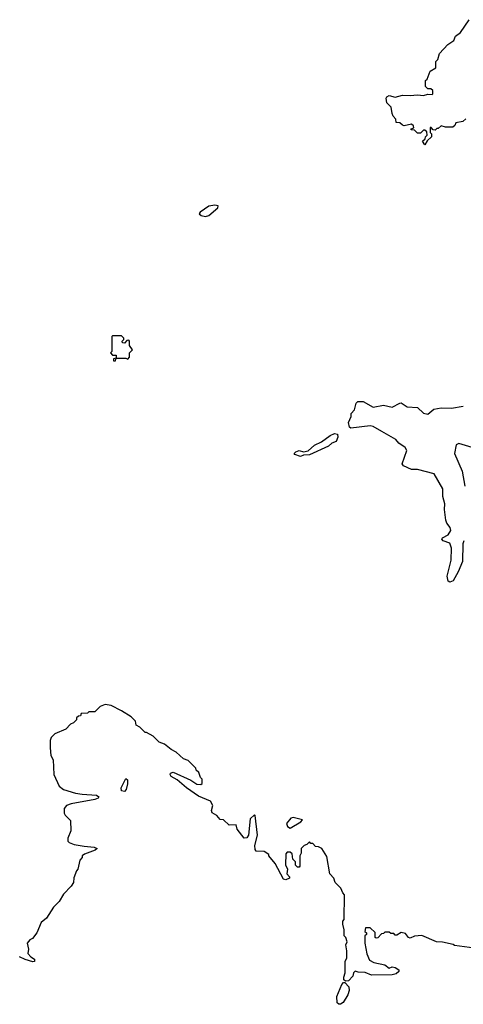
# Model space of a CAD drawing. Extents: x 2210602 to 2357277, y 510288 to 673808.
# Tile 441 of 464: x 2315397 to 2318395, y 663012 to 669666. Entities that reach past the tile are written whole.
import ezdxf

# ---------------------------------------------------------------- set-up
doc = ezdxf.new("R2010")
doc.units = 0

msp = doc.modelspace()

# ---------------------------------------------------------------- linework, layer by layer
at = {"layer": '0CON05XD'}
for points in [[(2318413, 668997), (2318391.7, 668978.3), (2318345, 668970), (2318338.3, 668951.7), (2318325, 668940), (2318275, 668940), (2318245, 668950), (2318225, 668930), (2318215, 668930), (2318205, 668920), (2318191.7, 668921.7), (2318178.3, 668938.3), (2318171.7, 668938.3), (2318170, 668905), (2318180, 668895), (2318180, 668875), (2318151.7, 668848.3), (2318135, 668820), (2318120, 668845), (2318138.3, 668861.7), (2318140, 668875), (2318150, 668885), (2318148.3, 668908.3), (2318135, 668920), (2318125, 668920), (2318105, 668900), (2318085, 668900), (2318065, 668920), (2318041.7, 668921.7), (2318041.7, 668928.3), (2318060, 668935), (2318058.3, 668948.3), (2318045, 668960), (2317995, 668950), (2317983, 668953), (2317965, 668970), (2317941.7, 668971.7), (2317940, 668995), (2317920, 669015), (2317913.6, 669033.6), (2317907.5, 669075), (2317879.2, 669105), (2317874, 669136), (2317877.5, 669145), (2317895, 669153.3), (2317935, 669143.3), (2317985, 669156.2), (2318035, 669153.3), (2318085, 669158.8), (2318125, 669153.8), (2318155, 669162.5), (2318185, 669160), (2318190, 669165), (2318188.3, 669188.3), (2318175, 669200), (2318155, 669200), (2318140, 669215), (2318140, 669255), (2318150, 669265), (2318171.7, 669318.3), (2318208.3, 669341.7), (2318210, 669385), (2318221.7, 669398.3), (2318233, 669437), (2318290.7, 669499.3), (2318330, 669525), (2318342.5, 669555), (2318375, 669580), (2318433.6, 669666.4)], [(2316652.5, 668337.5), (2316675, 668342.5), (2316736.7, 668395), (2316738, 668408), (2316715, 668413.8), (2316675, 668406.2), (2316617.5, 668365), (2316610, 668355), (2316624.1, 668344.1), (2316652.5, 668337.5)], [(2316045, 667360), (2316050, 667380), (2316115, 667380), (2316128.3, 667371.7), (2316140, 667385), (2316140, 667415), (2316160, 667435), (2316140, 667465), (2316140, 667495), (2316135, 667500), (2316121.7, 667498.3), (2316105, 667480), (2316091.7, 667481.7), (2316090, 667495), (2316100, 667505), (2316100, 667515), (2316085, 667530), (2316025, 667530), (2316020, 667525), (2316020, 667425), (2316010, 667415), (2316025, 667400), (2316048.3, 667398.3), (2316050, 667380), (2316030, 667375), (2316031.7, 667361.7), (2316045, 667360)], [(2318398.8, 666145), (2318392, 666125), (2318390.5, 666005), (2318360.6, 665935), (2318326.2, 665875), (2318305, 665866.2), (2318291.7, 665871.7), (2318285.6, 665905), (2318313.1, 666015), (2318315.4, 666095.4), (2318305, 666128.6), (2318258.8, 666145), (2318250, 666155), (2318255, 666166), (2318293.3, 666185), (2318311.2, 666215), (2318306.2, 666235), (2318282.9, 666262.9), (2318276, 666285), (2318267, 666357), (2318270.6, 666395), (2318257.3, 666445), (2318255.5, 666495), (2318197, 666597), (2318085, 666626.7), (2318045, 666627.5), (2317991.7, 666651.7), (2317982.5, 666665), (2318012.5, 666755), (2318002.5, 666775), (2317960, 666805), (2317938.3, 666828.3), (2317843.8, 666883.8), (2317785, 666917.5), (2317765, 666922.5), (2317635, 666906.2), (2317625, 666912.5), (2317620, 666945), (2317636.2, 666985), (2317637.5, 667005), (2317660.7, 667029.3), (2317670, 667075), (2317683, 667087), (2317717.3, 667087.3), (2317785, 667048.8), (2317855, 667061.2), (2317915, 667048), (2317965, 667076), (2317976.1, 667076.1), (2318015, 667050), (2318085, 667046), (2318126.4, 667006.4), (2318155, 667000), (2318195.8, 667034.2), (2318245, 667044.4), (2318315, 667041.8), (2318395, 667055.6)], [(2317295, 666713.8), (2317257, 666727), (2317252.5, 666735), (2317262.5, 666745), (2317285, 666754.2), (2317315, 666746.2), (2317346.2, 666753.8), (2317389.1, 666790.9), (2317436.7, 666813.3), (2317495, 666856), (2317525, 666869.2), (2317545.7, 666865.7), (2317548.1, 666845), (2317535, 666816.2), (2317507.5, 666805), (2317485, 666784), (2317355, 666726.7), (2317315, 666723.3), (2317295, 666713.8)], [(2318455, 666774.4), (2318365, 666802), (2318347.7, 666792.3), (2318336.1, 666733.9), (2318387.5, 666615), (2318404.5, 666515)], [(2318505, 663387.5), (2318335, 663410), (2318327, 663417), (2318255, 663432.5), (2318213.6, 663433.6), (2318115, 663477.5), (2318065, 663472.5), (2318035, 663460), (2318023.6, 663463.6), (2318005, 663490), (2317975, 663497.5), (2317945, 663480), (2317935, 663480), (2317925, 663490), (2317905, 663490), (2317895, 663500), (2317865, 663500), (2317855, 663490), (2317841.7, 663488.3), (2317818.3, 663461.7), (2317805, 663460), (2317800, 663465), (2317798.3, 663498.3), (2317765, 663530), (2317735, 663530), (2317730, 663505), (2317740, 663495), (2317740, 663485), (2317730, 663475), (2317730, 663425), (2317743, 663353), (2317761.7, 663311.7), (2317790, 663295), (2317865, 663280), (2317895, 663257.5), (2317915, 663266.2), (2317935, 663261.2), (2317960, 663245), (2317960, 663235), (2317941.7, 663218.3), (2317915, 663212.5), (2317775, 663210), (2317731.7, 663228.3), (2317685, 663230), (2317665, 663237.5), (2317652.5, 663225), (2317648.3, 663201.7), (2317618.3, 663171.7), (2317598.3, 663168.3), (2317588.3, 663178.3), (2317587.5, 663195), (2317597.5, 663225), (2317597.5, 663305), (2317607.5, 663325), (2317607.5, 663375), (2317600, 663415), (2317610, 663435), (2317600, 663465), (2317590, 663475), (2317590, 663515), (2317580, 663555), (2317580, 663575), (2317590, 663585), (2317591.7, 663751.7), (2317580, 663765), (2317568.3, 663798.3), (2317530, 663835), (2317520, 663865), (2317492.5, 663895), (2317471.7, 664011.7), (2317440, 664065), (2317417, 664077), (2317395, 664080), (2317378.3, 664098.3), (2317365, 664100), (2317355, 664110), (2317338.3, 664091.7), (2317320, 664085), (2317300, 664065), (2317300, 664035), (2317290, 664015), (2317290, 663945), (2317285, 663940), (2317275, 663940), (2317261.7, 663951.7), (2317260, 663975), (2317243, 663993), (2317238.3, 664028.3), (2317225, 664040), (2317205, 664040), (2317195, 664030), (2317193.8, 663955), (2317206.7, 663925), (2317202.5, 663895), (2317220, 663875), (2317220, 663865), (2317195, 663853.3), (2317179.3, 663859.3), (2317122.5, 663965), (2317080, 664015), (2317080, 664025), (2317050, 664045), (2316995, 664047.5), (2316988.3, 664058.3), (2316986, 664085), (2317003.8, 664155), (2316989.3, 664289.3), (2316985, 664292.5), (2316954.2, 664265.8), (2316943.4, 664156.6), (2316931.7, 664138.3), (2316915, 664136.2), (2316866.4, 664196.4), (2316860, 664225), (2316812.5, 664222.5), (2316775, 664260), (2316751.7, 664261.7), (2316729.3, 664289.3), (2316697, 664307), (2316693, 664323), (2316703.3, 664355), (2316686.7, 664385), (2316605, 664420), (2316525, 664475.8), (2316460.3, 664530.3), (2316421.7, 664551.7), (2316413.8, 664565), (2316416.4, 664573.6), (2316435, 664581.2), (2316553, 664527), (2316595, 664500), (2316621.7, 664498.3), (2316630, 664505), (2316630, 664535), (2316620, 664545), (2316608.3, 664578.3), (2316590, 664595), (2316588.3, 664608.3), (2316535, 664660), (2316505, 664672.5), (2316455, 664717.5), (2316420, 664735), (2316375, 664770), (2316340, 664785), (2316300, 664825), (2316255, 664850), (2316245, 664850), (2316210, 664885), (2316185, 664900), (2316180, 664925), (2316150, 664955), (2316085, 664996.7), (2316015, 665032.5), (2315975, 665037.5), (2315940, 665025), (2315905, 664990), (2315865, 664990), (2315855, 664980), (2315811.7, 664978.3), (2315808.3, 664961.7), (2315795, 664960), (2315781.7, 664948.3), (2315780, 664935), (2315760, 664915), (2315740, 664905), (2315708.3, 664871.7), (2315635, 664840), (2315610, 664815), (2315602.5, 664795), (2315602.5, 664745), (2315607.5, 664695), (2315622.5, 664665), (2315627.5, 664565), (2315665, 664487.5), (2315694.1, 664464.1), (2315775, 664440), (2315818.3, 664431.7), (2315916.1, 664426.1), (2315932.5, 664415), (2315927.5, 664405), (2315905, 664396.2), (2315745, 664368), (2315712.5, 664355), (2315697.5, 664335), (2315697.5, 664305), (2315705, 664290), (2315740, 664255), (2315742.5, 664185), (2315722.5, 664135), (2315722.5, 664115), (2315732.5, 664105), (2315765, 664092.5), (2315832.3, 664082.3), (2315900, 664075), (2315920, 664065), (2315906.7, 664053.3), (2315835, 664027.5), (2315820, 664015), (2315820, 664005), (2315803, 663987), (2315790, 663925), (2315780, 663915), (2315763, 663867), (2315760, 663835), (2315745, 663810), (2315693.6, 663756.4), (2315663, 663707), (2315625, 663670), (2315577.5, 663595), (2315542.5, 663565), (2315512.5, 663495), (2315483, 663457), (2315465, 663447.5), (2315447.5, 663425), (2315456.7, 663385), (2315452, 663355), (2315472.3, 663332.3), (2315496.8, 663316.8), (2315497.5, 663302.5), (2315485, 663300), (2315434.3, 663314.3), (2315395, 663334)], [(2316105, 664450.6), (2316085.8, 664455), (2316082.3, 664475), (2316115, 664537.5), (2316125, 664530), (2316125, 664502.5), (2316115.7, 664464.3), (2316105, 664450.6)], [(2317225, 664203.3), (2317296, 664245), (2317309.3, 664259.3), (2317245.7, 664274.3), (2317229.1, 664270.9), (2317199.2, 664235), (2317206.9, 664215), (2317225, 664203.3)], [(2317565, 663012.5), (2317553, 663013), (2317543, 663023), (2317540, 663065), (2317573, 663147), (2317585, 663160), (2317595, 663160), (2317621.7, 663131.7), (2317622.5, 663105), (2317613.6, 663076.4), (2317583.3, 663025), (2317565, 663012.5)]]:
    msp.add_lwpolyline(points, dxfattribs=at)

doc.saveas('drawing.dxf')
